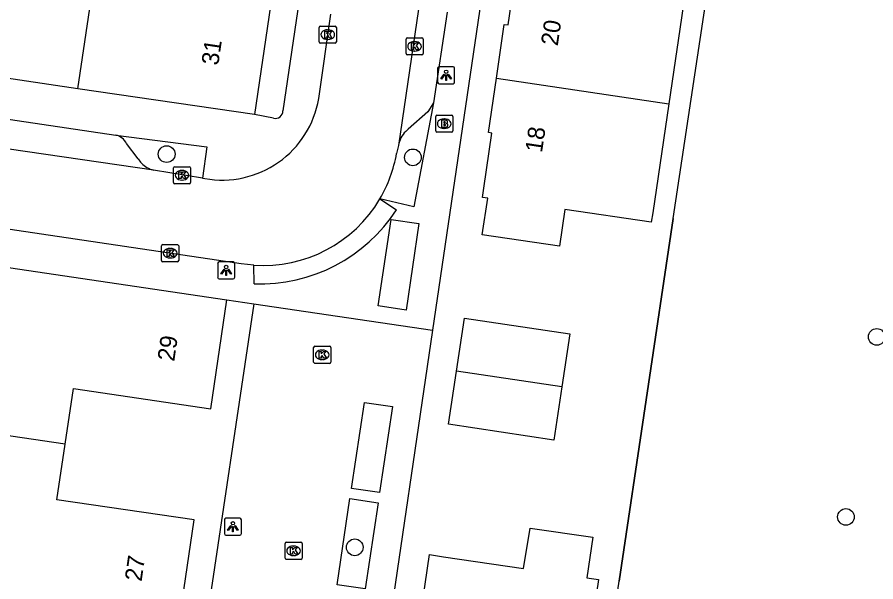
# Model space of a CAD drawing. Extents: x 164150 to 165261, y 382513 to 383432.
# Drawn here: x 164437.4 to 164487.7, y 383053.9 to 383086.9 of the extents above; entities that cross this region are included whole.
import ezdxf

# ---------------------------------------------------------------- set-up
doc = ezdxf.new("R2010")
doc.units = 0
for name, color, linetype in [('IMGEO_Boom', 7, 'Continuous'), ('IMGEO_Brandkraan', 7, 'Continuous'), ('IMGEO_Groenvoorziening', 7, 'Continuous'), ('IMGEO_Hek', 7, 'Continuous'), ('IMGEO_Kolk', 7, 'Continuous'), ('IMGEO_Lichtpunt', 7, 'Continuous'), ('IMGEO_Pand', 7, 'Continuous'), ('IMGEO_Pand_nummerreeks', 7, 'Continuous'), ('IMGEO_Parkeervlak_open', 7, 'Continuous'), ('IMGEO_Rijbaan_lokaal_open', 7, 'Continuous'), ('IMGEO_Voetpad_open', 7, 'Continuous')]:
    doc.layers.add(name, color=color, linetype=linetype)

msp = doc.modelspace()

# ---------------------------------------------------------------- linework, layer by layer
at = {"layer": 'IMGEO_Boom'}
for centre in [(164446.174, 383078.925), (164460.591, 383078.734), (164487.744, 383068.223), (164485.943, 383057.683), (164457.184, 383055.905)]:
    msp.add_circle(centre, 0.489, dxfattribs=at)
at = {"layer": 'IMGEO_Brandkraan'}
for p, q in [((164461.924, 383080.278), (164461.924, 383081.13)), ((164461.999, 383081.204), (164462.851, 383081.204)), ((164462.412, 383080.984), (164462.437, 383080.984)), ((164462.925, 383081.13), (164462.925, 383080.278)), ((164462.435, 383080.424), (164462.41, 383080.424)), ((164462.851, 383080.204), (164461.999, 383080.204))]:
    msp.add_line(p, q, dxfattribs=at)
for points in [[(164461.924, 383080.278), (164461.924, 383081.13)], [(164461.999, 383081.204), (164462.851, 383081.204)], [(164462.272, 383080.904), (164462.272, 383080.504), (164462.485, 383080.504)], [(164462.503, 383080.904), (164462.272, 383080.904)], [(164462.451, 383080.823), (164462.397, 383080.823), (164462.397, 383080.747)], [(164462.397, 383080.747), (164462.45, 383080.747)], [(164462.925, 383081.13), (164462.925, 383080.278)], [(164462.459, 383080.671), (164462.397, 383080.671), (164462.397, 383080.59)], [(164462.397, 383080.59), (164462.459, 383080.59)], [(164462.851, 383080.204), (164461.999, 383080.204)]]:
    msp.add_lwpolyline(points, dxfattribs=at)
for centre, radius, start, end in [((164462.001, 383081.128), 0.0765, 91.552, 178.448), ((164462.001, 383081.128), 0.0765, 91.552, 178.448), ((164462.452, 383080.785), 0.0379, 267.8285, 90.9355), ((164462.507, 383080.759), 0.145, 59.4692, 91.5367), ((164462.532, 383080.806), 0.0922, 285.5137, 58.1501), ((164462.849, 383081.128), 0.0765, 1.552, 88.448), ((164462.849, 383081.128), 0.0765, 1.552, 88.448), ((164462.001, 383080.28), 0.0765, 181.552, 268.448), ((164462.001, 383080.28), 0.0765, 181.552, 268.448), ((164462.46, 383080.63), 0.0404, 269.8759, 90.5077), ((164462.491, 383080.755), 0.251, 268.6676, 293.5347), ((164462.537, 383080.614), 0.105, 301.3115, 78.989), ((164462.849, 383080.28), 0.0765, 271.552, 358.448), ((164462.849, 383080.28), 0.0765, 271.552, 358.448)]:
    msp.add_arc(centre, radius, start, end, dxfattribs=at)
for centre, major_axis, ratio, start_param, end_param in [((164462.411, 383080.704), (-0.387, 0.002), 0.722429, 4.712389, 7.853982), ((164462.436, 383080.704), (-0.39, 0.002), 0.717154, 1.570796, 4.712389)]:
    msp.add_ellipse(centre, major_axis=major_axis, ratio=ratio, start_param=start_param, end_param=end_param, dxfattribs=at)
at = {"layer": 'IMGEO_Groenvoorziening'}
msp.add_lwpolyline([(164471.706, 383047.448), (164472.669, 383053.926), (164475.824, 383075.164), (164477.779, 383088.109), (164480.994, 383109.14), (164482.781, 383122.124), (164485.913, 383143.071), (164487.83, 383156.078), (164491.989, 383184.295), (164492.391, 383187.03)], dxfattribs=at)
at = {"layer": 'IMGEO_Hek'}
msp.add_lwpolyline([(164475.824, 383075.164), (164472.669, 383053.926)], dxfattribs=at)
at = {"layer": 'IMGEO_Kolk'}
for p, q in [((164455.108, 383085.494), (164455.108, 383086.346)), ((164455.183, 383086.42), (164456.035, 383086.42)), ((164456.109, 383086.346), (164456.109, 383085.494)), ((164455.596, 383086.2), (164455.621, 383086.2)), ((164456.035, 383085.42), (164455.183, 383085.42)), ((164455.619, 383085.64), (164455.594, 383085.64)), ((164460.188, 383084.806), (164460.188, 383085.658)), ((164460.263, 383085.732), (164461.115, 383085.732)), ((164460.676, 383085.512), (164460.701, 383085.512)), ((164461.189, 383085.658), (164461.189, 383084.806)), ((164460.699, 383084.952), (164460.674, 383084.952)), ((164461.115, 383084.732), (164460.263, 383084.732)), ((164446.572, 383077.262), (164446.572, 383078.114)), ((164446.647, 383078.188), (164447.499, 383078.188)), ((164447.06, 383077.968), (164447.085, 383077.968)), ((164447.573, 383078.114), (164447.573, 383077.262)), ((164447.083, 383077.408), (164447.058, 383077.408)), ((164447.499, 383077.188), (164446.647, 383077.188)), ((164445.878, 383072.698), (164445.878, 383073.55)), ((164445.953, 383073.624), (164446.805, 383073.624)), ((164446.366, 383073.404), (164446.391, 383073.404)), ((164446.879, 383073.55), (164446.879, 383072.698)), ((164446.389, 383072.844), (164446.364, 383072.844)), ((164446.805, 383072.624), (164445.953, 383072.624)), ((164454.855, 383067.675), (164455.707, 383067.675)), ((164454.78, 383066.749), (164454.78, 383067.601)), ((164455.268, 383067.455), (164455.293, 383067.455)), ((164455.781, 383067.601), (164455.781, 383066.749)), ((164455.707, 383066.675), (164454.855, 383066.675)), ((164455.291, 383066.895), (164455.266, 383066.895)), ((164453.104, 383055.275), (164453.104, 383056.127)), ((164453.179, 383056.201), (164454.031, 383056.201)), ((164454.105, 383056.127), (164454.105, 383055.275)), ((164453.592, 383055.981), (164453.617, 383055.981)), ((164454.031, 383055.201), (164453.179, 383055.201)), ((164453.615, 383055.421), (164453.59, 383055.421))]:
    msp.add_line(p, q, dxfattribs=at)
for points in [[(164455.108, 383085.494), (164455.108, 383086.346)], [(164455.183, 383086.42), (164456.035, 383086.42)], [(164456.109, 383086.346), (164456.109, 383085.494)], [(164455.429, 383086.12), (164455.552, 383086.12), (164455.552, 383085.969), (164455.682, 383086.12), (164455.846, 383086.12), (164455.7, 383085.969), (164455.853, 383085.72), (164455.701, 383085.72), (164455.616, 383085.884), (164455.552, 383085.817), (164455.552, 383085.72), (164455.429, 383085.72), (164455.429, 383086.12)], [(164456.035, 383085.42), (164455.183, 383085.42)], [(164460.188, 383084.806), (164460.188, 383085.658)], [(164460.263, 383085.732), (164461.115, 383085.732)], [(164460.509, 383085.432), (164460.632, 383085.432), (164460.632, 383085.281), (164460.762, 383085.432), (164460.926, 383085.432), (164460.78, 383085.281), (164460.933, 383085.032), (164460.781, 383085.032), (164460.696, 383085.196), (164460.632, 383085.129), (164460.632, 383085.032), (164460.509, 383085.032), (164460.509, 383085.432)], [(164461.189, 383085.658), (164461.189, 383084.806)], [(164461.115, 383084.732), (164460.263, 383084.732)], [(164446.572, 383077.262), (164446.572, 383078.114)], [(164446.647, 383078.188), (164447.499, 383078.188)], [(164446.893, 383077.888), (164447.016, 383077.888), (164447.016, 383077.737), (164447.146, 383077.888), (164447.31, 383077.888), (164447.164, 383077.737), (164447.317, 383077.488), (164447.165, 383077.488), (164447.08, 383077.652), (164447.016, 383077.585), (164447.016, 383077.488), (164446.893, 383077.488), (164446.893, 383077.888)], [(164447.573, 383078.114), (164447.573, 383077.262)], [(164447.499, 383077.188), (164446.647, 383077.188)], [(164445.878, 383072.698), (164445.878, 383073.55)], [(164445.953, 383073.624), (164446.805, 383073.624)], [(164446.199, 383073.324), (164446.322, 383073.324), (164446.322, 383073.173), (164446.452, 383073.324), (164446.616, 383073.324), (164446.47, 383073.173), (164446.623, 383072.924), (164446.471, 383072.924), (164446.386, 383073.088), (164446.322, 383073.021), (164446.322, 383072.924), (164446.199, 383072.924), (164446.199, 383073.324)], [(164446.879, 383073.55), (164446.879, 383072.698)], [(164446.805, 383072.624), (164445.953, 383072.624)], [(164454.855, 383067.675), (164455.707, 383067.675)], [(164454.78, 383066.749), (164454.78, 383067.601)], [(164455.101, 383067.375), (164455.224, 383067.375), (164455.224, 383067.224), (164455.354, 383067.375), (164455.518, 383067.375), (164455.372, 383067.224), (164455.525, 383066.975), (164455.373, 383066.975), (164455.288, 383067.139), (164455.224, 383067.072), (164455.224, 383066.975), (164455.101, 383066.975), (164455.101, 383067.375)], [(164455.781, 383067.601), (164455.781, 383066.749)], [(164455.707, 383066.675), (164454.855, 383066.675)], [(164453.104, 383055.275), (164453.104, 383056.127)], [(164453.179, 383056.201), (164454.031, 383056.201)], [(164454.105, 383056.127), (164454.105, 383055.275)], [(164453.425, 383055.901), (164453.548, 383055.901), (164453.548, 383055.75), (164453.678, 383055.901), (164453.842, 383055.901), (164453.696, 383055.75), (164453.849, 383055.501), (164453.697, 383055.501), (164453.612, 383055.665), (164453.548, 383055.598), (164453.548, 383055.501), (164453.425, 383055.501), (164453.425, 383055.901)], [(164454.031, 383055.201), (164453.179, 383055.201)]]:
    msp.add_lwpolyline(points, dxfattribs=at)
for centre, start, end in [((164455.185, 383086.344), 91.552, 178.448), ((164455.185, 383086.344), 91.552, 178.448), ((164456.033, 383086.344), 1.552, 88.448), ((164456.033, 383086.344), 1.552, 88.448), ((164455.185, 383085.496), 181.552, 268.448), ((164455.185, 383085.496), 181.552, 268.448), ((164456.033, 383085.496), 271.552, 358.448), ((164456.033, 383085.496), 271.552, 358.448), ((164460.265, 383085.656), 91.552, 178.448), ((164460.265, 383085.656), 91.552, 178.448), ((164461.113, 383085.656), 1.552, 88.448), ((164461.113, 383085.656), 1.552, 88.448), ((164460.265, 383084.808), 181.552, 268.448), ((164460.265, 383084.808), 181.552, 268.448), ((164461.113, 383084.808), 271.552, 358.448), ((164461.113, 383084.808), 271.552, 358.448), ((164446.649, 383078.112), 91.552, 178.448), ((164446.649, 383078.112), 91.552, 178.448), ((164447.497, 383078.112), 1.552, 88.448), ((164447.497, 383078.112), 1.552, 88.448), ((164446.649, 383077.264), 181.552, 268.448), ((164446.649, 383077.264), 181.552, 268.448), ((164447.497, 383077.264), 271.552, 358.448), ((164447.497, 383077.264), 271.552, 358.448), ((164445.955, 383073.548), 91.552, 178.448), ((164445.955, 383073.548), 91.552, 178.448), ((164446.803, 383073.548), 1.552, 88.448), ((164446.803, 383073.548), 1.552, 88.448), ((164445.955, 383072.7), 181.552, 268.448), ((164445.955, 383072.7), 181.552, 268.448), ((164446.803, 383072.7), 271.552, 358.448), ((164446.803, 383072.7), 271.552, 358.448), ((164454.857, 383067.599), 91.552, 178.448), ((164454.857, 383067.599), 91.552, 178.448), ((164455.705, 383067.599), 1.552, 88.448), ((164455.705, 383067.599), 1.552, 88.448), ((164454.857, 383066.751), 181.552, 268.448), ((164454.857, 383066.751), 181.552, 268.448), ((164455.705, 383066.751), 271.552, 358.448), ((164455.705, 383066.751), 271.552, 358.448), ((164453.181, 383056.125), 91.552, 178.448), ((164453.181, 383056.125), 91.552, 178.448), ((164454.029, 383056.125), 1.552, 88.448), ((164454.029, 383056.125), 1.552, 88.448), ((164453.181, 383055.277), 181.552, 268.448), ((164453.181, 383055.277), 181.552, 268.448), ((164454.029, 383055.277), 271.552, 358.448), ((164454.029, 383055.277), 271.552, 358.448)]:
    msp.add_arc(centre, 0.0765, start, end, dxfattribs=at)
for centre, major_axis, ratio, start_param, end_param in [((164455.595, 383085.92), (-0.387, 0.002), 0.722429, 4.712389, 7.853982), ((164455.62, 383085.92), (-0.39, 0.002), 0.717154, 1.570796, 4.712389), ((164460.675, 383085.232), (-0.387, 0.002), 0.722429, 4.712389, 7.853982), ((164460.7, 383085.232), (-0.39, 0.002), 0.717154, 1.570796, 4.712389), ((164447.059, 383077.688), (-0.387, 0.002), 0.722429, 4.712389, 7.853982), ((164447.084, 383077.688), (-0.39, 0.002), 0.717154, 1.570796, 4.712389), ((164446.365, 383073.124), (-0.387, 0.002), 0.722429, 4.712389, 7.853982), ((164446.39, 383073.124), (-0.39, 0.002), 0.717154, 1.570796, 4.712389), ((164455.267, 383067.175), (-0.387, 0.002), 0.722429, 4.712389, 7.853982), ((164455.292, 383067.175), (-0.39, 0.002), 0.717154, 1.570796, 4.712389), ((164453.591, 383055.701), (-0.387, 0.002), 0.722429, 4.712389, 7.853982), ((164453.616, 383055.701), (-0.39, 0.002), 0.717154, 1.570796, 4.712389)]:
    msp.add_ellipse(centre, major_axis=major_axis, ratio=ratio, start_param=start_param, end_param=end_param, dxfattribs=at)
at = {"layer": 'IMGEO_Lichtpunt'}
for p, q in [((164462.039, 383083.947), (164462.039, 383083.14)), ((164462.039, 383083.947), (164462.039, 383083.14)), ((164462.941, 383084.042), (164462.133, 383084.042)), ((164462.941, 383084.042), (164462.133, 383084.042)), ((164463.035, 383083.14), (164463.035, 383083.947)), ((164463.035, 383083.14), (164463.035, 383083.947)), ((164462.133, 383083.046), (164462.941, 383083.046)), ((164462.133, 383083.046), (164462.941, 383083.046)), ((164449.161, 383072.518), (164449.161, 383071.711)), ((164449.161, 383072.518), (164449.161, 383071.711)), ((164450.063, 383072.613), (164449.255, 383072.613)), ((164450.063, 383072.613), (164449.255, 383072.613)), ((164450.157, 383071.711), (164450.157, 383072.518)), ((164450.157, 383071.711), (164450.157, 383072.518)), ((164449.255, 383071.617), (164450.063, 383071.617)), ((164449.255, 383071.617), (164450.063, 383071.617)), ((164450.456, 383057.608), (164449.648, 383057.608)), ((164450.456, 383057.608), (164449.648, 383057.608)), ((164449.554, 383057.513), (164449.554, 383056.706)), ((164449.554, 383057.513), (164449.554, 383056.706)), ((164450.55, 383056.706), (164450.55, 383057.513)), ((164450.55, 383056.706), (164450.55, 383057.513)), ((164449.648, 383056.612), (164450.456, 383056.612)), ((164449.648, 383056.612), (164450.456, 383056.612))]:
    msp.add_line(p, q, dxfattribs=at)
for points in [[(164462.413, 383083.611), (164462.452, 383083.583), (164462.264, 383083.321), (164462.226, 383083.348), (164462.413, 383083.611)], [(164462.515, 383083.563), (164462.562, 383083.563), (164462.562, 383083.241), (164462.515, 383083.241), (164462.515, 383083.563)], [(164462.625, 383083.583), (164462.663, 383083.61), (164462.85, 383083.348), (164462.811, 383083.32), (164462.625, 383083.583)], [(164449.535, 383072.182), (164449.574, 383072.154), (164449.386, 383071.892), (164449.348, 383071.919), (164449.535, 383072.182)], [(164449.637, 383072.134), (164449.684, 383072.134), (164449.684, 383071.812), (164449.637, 383071.812), (164449.637, 383072.134)], [(164449.747, 383072.154), (164449.785, 383072.181), (164449.972, 383071.919), (164449.933, 383071.891), (164449.747, 383072.154)], [(164449.928, 383057.177), (164449.967, 383057.149), (164449.779, 383056.887), (164449.741, 383056.914), (164449.928, 383057.177)], [(164450.03, 383057.129), (164450.077, 383057.129), (164450.077, 383056.807), (164450.03, 383056.807), (164450.03, 383057.129)], [(164450.14, 383057.149), (164450.178, 383057.176), (164450.365, 383056.914), (164450.326, 383056.886), (164450.14, 383057.149)]]:
    msp.add_lwpolyline(points, dxfattribs=at)
for centre in [(164462.538, 383083.745), (164449.66, 383072.316), (164450.053, 383057.311)]:
    msp.add_circle(centre, 0.0994, dxfattribs=at)
for centre, start, end in [((164462.133, 383083.947), 90, 180), ((164462.133, 383083.947), 90, 180), ((164462.941, 383083.947), 0, 90), ((164462.941, 383083.947), 0, 90), ((164462.133, 383083.14), 180, 270), ((164462.133, 383083.14), 180, 270), ((164462.941, 383083.14), 270, 0), ((164462.941, 383083.14), 270, 360), ((164449.255, 383072.518), 90, 180), ((164449.255, 383072.518), 90, 180), ((164450.063, 383072.518), 0, 90), ((164450.063, 383072.518), 0, 90), ((164449.255, 383071.711), 180, 270), ((164449.255, 383071.711), 180, 270), ((164450.063, 383071.711), 270, 0), ((164450.063, 383071.711), 270, 360), ((164449.648, 383057.513), 90, 180), ((164449.648, 383057.513), 90, 180), ((164450.456, 383057.513), 0, 90), ((164450.456, 383057.513), 0, 90), ((164449.648, 383056.706), 180, 270), ((164449.648, 383056.706), 180, 270), ((164450.456, 383056.706), 270, 0), ((164450.456, 383056.706), 270, 360)]:
    msp.add_arc(centre, 0.0946, start, end, dxfattribs=at)
at = {"layer": 'IMGEO_Pand'}
for points in [[(164440.975, 383082.755), (164441.863, 383088.802), (164437.93, 383089.385), (164438.423, 383092.781)], [(164444.676, 383091.856), (164444.22, 383088.795), (164452.261, 383087.596), (164451.312, 383081.235)], [(164465.478, 383083.364), (164465.943, 383086.519), (164466.161, 383086.487), (164466.629, 383089.693), (164467.47, 383089.571), (164467.8, 383091.821), (164476.012, 383090.616), (164475.681, 383088.36), (164476.512, 383088.244), (164475.572, 383081.87)], [(164475.572, 383081.87), (164474.63, 383075.482), (164474.549, 383074.932), (164469.495, 383075.678), (164469.177, 383073.527), (164464.654, 383074.195), (164464.972, 383076.346), (164464.669, 383076.39), (164464.75, 383076.94), (164465.22, 383080.142), (164465.009, 383080.182), (164465.478, 383083.364)], [(164465.478, 383083.364), (164475.572, 383081.87)], [(164451.312, 383081.235), (164440.975, 383082.755)], [(164436.915, 383072.291), (164449.7, 383070.397)], [(164440.232, 383061.943), (164440.711, 383065.194), (164448.757, 383064.007), (164449.7, 383070.397)], [(164463.151, 383066.217), (164463.619, 383069.328), (164469.77, 383068.405), (164469.302, 383065.293)], [(164469.302, 383065.293), (164468.835, 383062.182), (164462.684, 383063.105), (164463.151, 383066.217)], [(164469.302, 383065.293), (164463.151, 383066.217)], [(164440.232, 383061.943), (164433.985, 383062.865)], [(164446.886, 383051.412), (164447.786, 383057.508), (164439.752, 383058.693), (164440.232, 383061.943)], [(164460.627, 383049.072), (164461.565, 383055.475), (164462.377, 383055.356), (164467.07, 383054.668), (164467.45, 383057.03), (164471.122, 383056.506), (164470.782, 383054.121), (164471.461, 383054.024), (164470.523, 383047.621)]]:
    msp.add_lwpolyline(points, dxfattribs=at)
at = {"layer": 'IMGEO_Parkeervlak_open'}
for points in [[(164461.799, 383081.931), (164461.472, 383081.393), (164460.314, 383080.389), (164460.168, 383080.257)], [(164444.505, 383078.654), (164443.829, 383079.541)]]:
    msp.add_lwpolyline(points, dxfattribs=at)
for centre, radius, start, end in [((164461.296, 383079.157), 1.576, 135.7192, 170.2747), ((164442.983, 383079.103), 0.953, 27.3753, 77.4355), ((164445.718, 383079.361), 1.404, 210.2353, 223.6443), ((164445.732, 383079.362), 1.415, 223.2872, 256.2307)]:
    msp.add_arc(centre, radius, start, end, dxfattribs=at)
at = {"layer": 'IMGEO_Rijbaan_lokaal_open'}
for points in [[(164474.705, 383181.346), (164459.743, 383079.423)], [(164455.078, 383082.177), (164455.779, 383087.125)], [(164445.395, 383077.988), (164412.251, 383082.804)], [(164451.276, 383072.42), (164450.54, 383072.506), (164405.729, 383079.159), (164405.11, 383079.283)], [(164459.743, 383079.423), (164459.638, 383078.969)], [(164448.266, 383077.515), (164445.395, 383077.988)], [(164448.266, 383077.515), (164448.412, 383077.494)]]:
    msp.add_lwpolyline(points, dxfattribs=at)
for centre, radius, start, end in [((164449.427, 383083.135), 5.731, 259.7958, 350.3818), ((164451.85, 383080.323), 7.905, 329.4, 350.1383), ((164451.826, 383080.331), 7.93, 266.026, 329.4405)]:
    msp.add_arc(centre, radius, start, end, dxfattribs=at)
at = {"layer": 'IMGEO_Voetpad_open'}
for points in [[(164468.608, 383187.386), (164452.978, 383081.464)], [(164479.002, 383185.851), (164461.739, 383068.623)], [(164462.588, 383087.227), (164461.799, 383081.931)], [(164440.975, 383082.755), (164420.582, 383085.788)], [(164431.62, 383081.75), (164443.19, 383080.033)], [(164461.799, 383081.931), (164460.645, 383075.831), (164458.654, 383076.299)], [(164452.432, 383081.021), (164451.312, 383081.235)], [(164443.19, 383080.033), (164448.52, 383079.347), (164448.266, 383077.515)], [(164458.654, 383076.299), (164459.628, 383075.67)], [(164460.191, 383069.796), (164458.562, 383070.037), (164459.309, 383075.094), (164460.938, 383074.853), (164460.191, 383069.796)], [(164451.299, 383071.338), (164451.276, 383072.42)], [(164449.7, 383070.397), (164451.274, 383070.164)], [(164451.274, 383070.164), (164448.44, 383051.183)], [(164451.274, 383070.164), (164461.739, 383068.623)], [(164461.739, 383068.623), (164458.94, 383049.615), (164454.336, 383050.303), (164454.292, 383050.013)], [(164457.749, 383064.387), (164459.395, 383064.14), (164458.641, 383059.107), (164456.995, 383059.353), (164457.749, 383064.387)], [(164456.906, 383058.76), (164458.552, 383058.513), (164457.796, 383053.47), (164456.149, 383053.716), (164456.906, 383058.76)]]:
    msp.add_lwpolyline(points, dxfattribs=at)
for centre, radius, start, end in [((164452.537, 383081.45), 0.441, 256.2504, 1.8583), ((164451.661, 383080.815), 9.484, 267.8121, 327.1467)]:
    msp.add_arc(centre, radius, start, end, dxfattribs=at)

# ---------------------------------------------------------------- texts
at = {"layer": 'IMGEO_Pand_nummerreeks'}
for s, rotation, p in [('20', 81.5578, (164469.067, 383085.226)), ('31', 81.5182, (164449.189, 383084.082)), ('18', 81.5605, (164468.146, 383078.979)), ('29', 81.6088, (164446.615, 383066.752)), ('27', 81.6106, (164444.702, 383053.871))]:
    msp.add_text(s, height=1, rotation=rotation, dxfattribs=at).set_placement(p)

doc.saveas('drawing.dxf')
